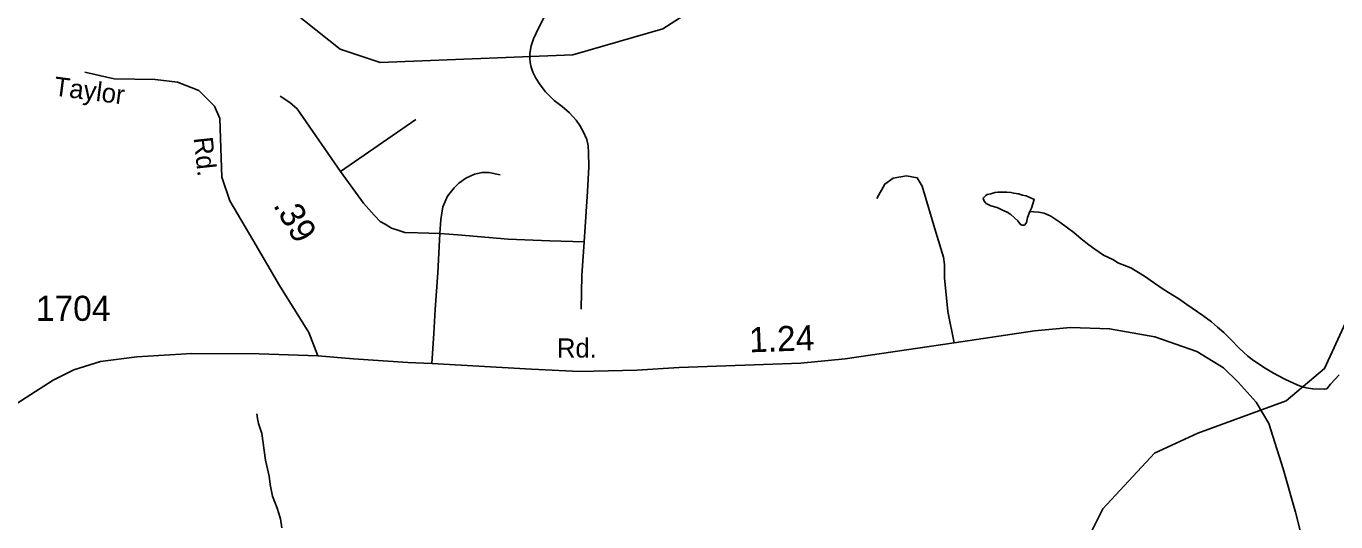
# Model space of a CAD drawing. Extents: x 2126262 to 2293712, y 749403 to 919119.
# Drawn here: x 2198409 to 2204929, y 824620 to 827089 of the extents above; entities that cross this region are included whole.
import ezdxf

# ---------------------------------------------------------------- set-up
doc = ezdxf.new("R2010")
doc.units = 0
for name, color, linetype in [('Exist Hydrographic Creek Single Shore', 7, 'Continuous'), ('Exist Hydrographic Misc Water Feature', 7, 'Continuous'), ('Exist Road Non-System Type 51', 7, 'Continuous'), ('Exist Road Secondary Mileage Hundredths English Label', 7, 'Continuous'), ('Exist Road Secondary Type 41 Attributed', 7, 'Continuous'), ('Exist Road Secondary Type 51 Attributed', 7, 'Continuous'), ('Exist Road Secondary Type 51 Label', 7, 'Continuous'), ('Exist Road Secondary Type 51 Number Label', 7, 'Continuous')]:
    doc.layers.add(name, color=color, linetype=linetype)

msp = doc.modelspace()

# ---------------------------------------------------------------- linework, layer by layer
at = {"layer": 'Exist Hydrographic Creek Single Shore'}
for points in [[(2202946.4, 827975), (2202938.4, 827958.9), (2202497.6, 827797.4), (2202000.5, 827479.6), (2201785.6, 827208.5), (2201578.5, 827074.9), (2201129.5, 826946.5), (2200171.4, 826907.2), (2199971.5, 826973.7), (2199552.6, 827310.4), (2198855.4, 828013.7), (2198755.6, 828081.3)], [(2201418.6, 822518.5), (2201751.6, 822544.4), (2201875.4, 822653.4), (2202058.6, 822712), (2202264.6, 822957), (2202429.5, 823248.8), (2202784.4, 823641.7), (2202983.5, 823785.2), (2203324.5, 823961.9), (2203604.4, 824356.3), (2203768.5, 824684.2), (2204025.6, 824961), (2204241.5, 825061.6), (2204681.6, 825223), (2204872.5, 825383.1), (2205052.5, 825776.3), (2205350.5, 826134.3), (2205574.6, 826254.3), (2205857.6, 826281.3), (2206266.6, 826167.9)]]:
    msp.add_lwpolyline(points, dxfattribs=at)
at = {"layer": 'Exist Hydrographic Misc Water Feature'}
for points in [[(2203406, 826165.3), (2203394.3, 826135.2), (2203388.4, 826111.2), (2203380.6, 826099.2), (2203374.7, 826097.1), (2203366.7, 826097), (2203358.7, 826101), (2203346.4, 826118.9), (2203310.1, 826150.6), (2203292, 826162.5), (2203270.1, 826172.4), (2203242.2, 826186.2), (2203211.8, 826194), (2203197.9, 826199.9), (2203187.9, 826205.8), (2203177.8, 826217.7), (2203175.8, 826221.7), (2203173.5, 826229.7), (2203175.5, 826233.7), (2203177.6, 826237.7), (2203185.6, 826245.8), (2203193.6, 826249.8), (2203211.6, 826253.9), (2203231.5, 826260.1), (2203245.3, 826262.2), (2203265.4, 826262.3), (2203291.4, 826262.5), (2203311.3, 826260.6), (2203325.4, 826256.7), (2203349.6, 826252.9), (2203369.5, 826247.1), (2203387.6, 826243.2), (2203405.6, 826235.3), (2203419.6, 826229.4), (2203427.6, 826225.4), (2203413.8, 826181.3), (2203406, 826165.3)], [(2203406, 826165.3), (2203426.1, 826163.5), (2203448.1, 826161.6), (2203476.2, 826157.8), (2203510.2, 826142), (2203554.3, 826112.3), (2203592.6, 826084.7), (2203624.6, 826060.9), (2203660.9, 826029.1), (2203699, 825999.4), (2203729.4, 825977.6), (2203771.4, 825947.9), (2203821.7, 825924.3), (2203843.6, 825910.4), (2203907.8, 825884.8), (2203976.1, 825843.4), (2204020.4, 825811.7), (2204074.7, 825776.1), (2204146.9, 825730.6), (2204187.1, 825702.9), (2204267.5, 825647.5), (2204309.7, 825615.7), (2204339.8, 825590), (2204371.8, 825562.2), (2204408.1, 825526.5), (2204446.3, 825486.7), (2204490.5, 825445.1), (2204518.8, 825423.3), (2204577.1, 825385.6), (2204619.3, 825360), (2204675.3, 825330.3), (2204721.6, 825308.7), (2204747.7, 825296.9), (2204781.5, 825287.1), (2204813.5, 825281.4), (2204871.5, 825279.7), (2204883.6, 825281.8)], [(2204883.6, 825281.8), (2204901.7, 825306), (2204925.3, 825330.1), (2204945.1, 825352.2)], [(2199556.4, 825157), (2199560.7, 825135), (2199564.6, 825109.1), (2199581.2, 825059.2), (2199599.8, 824927.4), (2199604.2, 824905.4), (2199618.3, 824847.5), (2199622.8, 824805.6), (2199635.1, 824747.7), (2199657.7, 824687.8), (2199673.9, 824633.9), (2199682.1, 824590)]]:
    msp.add_lwpolyline(points, dxfattribs=at)
at = {"layer": 'Exist Road Non-System Type 51'}
msp.add_line((2199973.7, 826365.5), (2200347.8, 826624.2), dxfattribs=at)
for points in [[(2201185.8, 826013.7), (2201203, 826265.5), (2201210.3, 826387.2), (2201208.8, 826460.1), (2201206.7, 826493), (2201199.4, 826524.4), (2201181.6, 826563.6), (2201165.4, 826594.1), (2201146.6, 826620.2), (2201113.7, 826656.3), (2201076.6, 826689.2), (2201037.4, 826719), (2200994.6, 826760.8), (2200967.9, 826796.6), (2200946, 826829), (2200930.3, 826859.3), (2200922, 826884.9), (2200917.2, 826908.4), (2200916.2, 826927.2), (2200916.2, 826952.8), (2200923, 826990.4), (2200934.5, 827025.9), (2200958.5, 827078.2), (2201028, 827212.2)], [(2199973.7, 826365.5), (2199758.4, 826676.9), (2199720.8, 826709.3), (2199672.8, 826739.6)], [(2200467.9, 826055.5), (2200358.2, 826059.4), (2200293.4, 826061.5), (2200259, 826073), (2200227.6, 826082.4), (2200195.2, 826102.2), (2200170.1, 826115.8), (2200140.9, 826147.2), (2200088.6, 826207.8), (2199973.7, 826365.5)], [(2200467.9, 826055.5), (2200473.2, 826125.2), (2200482.6, 826189), (2200505.6, 826242.2), (2200540, 826283), (2200563, 826306), (2200597.5, 826332.1), (2200640.3, 826352), (2200678, 826360.3), (2200712.4, 826360.3), (2200767.8, 826348.8)], [(2203028.8, 825510.9), (2202997.3, 825667.3), (2202980.6, 825834.9), (2202980.6, 825901.9), (2202975.7, 825937.5), (2202938, 826063.2), (2202869.6, 826292.5), (2202844.5, 826332.9), (2202791.5, 826342.7), (2202724.5, 826331.6), (2202682.7, 826302.2), (2202643.6, 826231)], [(2200428.2, 825407.6), (2200438.2, 825557), (2200444.9, 825677.7), (2200457.5, 825859.8), (2200467.9, 826055.5)], [(2200467.9, 826055.5), (2200558.3, 826049.7), (2200808.6, 826027.8), (2201014.9, 826018.9), (2201185.8, 826013.7)], [(2201185.8, 826013.7), (2201174.8, 825846), (2201171.2, 825678.3)]]:
    msp.add_lwpolyline(points, dxfattribs=at)
at = {"layer": 'Exist Road Secondary Type 41 Attributed'}
msp.add_lwpolyline([(2199861.1, 825447.3), (2199815.2, 825563.1), (2199670.1, 825797.7), (2199536.2, 826023.9), (2199422.1, 826218.6), (2199383, 826335.9), (2199377.4, 826481.1), (2199371.8, 826628.2), (2199346.7, 826689.7), (2199268.6, 826767.9), (2199162.6, 826809.7), (2199051, 826823.7), (2198847.3, 826826.5), (2198700.3, 826859.8)], dxfattribs=at)
at = {"layer": 'Exist Road Secondary Type 51 Attributed'}
for points in [[(2199861.1, 825447.3), (2200037.6, 825431.3), (2200309.1, 825413.9), (2200428.2, 825407.6), (2200923.5, 825379.6), (2201162.8, 825369.1), (2201448.8, 825374.7), (2201659.4, 825388.7), (2202265.6, 825410.3), (2202485.4, 825432), (2203028.8, 825510.9), (2203429.2, 825570.9), (2203608.4, 825587), (2203802.4, 825581.4), (2204028.4, 825540.9), (2204237.6, 825468.3), (2204370.2, 825387.3), (2204442, 825315.4), (2204532.7, 825216.2), (2204595.5, 825108.7), (2204667.3, 824883.2), (2204728.7, 824668.2), (2204852.2, 824171.8), (2204943.6, 823827.6)], [(2195545.3, 825523.4), (2195640.2, 825443.8), (2195741.3, 825355.2), (2195808.3, 825299.3), (2196084.5, 825149.9), (2196637.7, 824828.1), (2196768.8, 824763.8), (2196876.3, 824720.5), (2197047.2, 824684.9), (2197216, 824671), (2197368, 824673.8), (2197520.1, 824705.9), (2197706.4, 824786.2), (2197988.2, 824967.7), (2198408.8, 825239.3), (2198542.7, 825325.8), (2198646, 825376.1), (2198777.8, 825418.7), (2198959.2, 825441), (2199232.6, 825457.8), (2199568.2, 825457.1), (2199861.1, 825447.3)]]:
    msp.add_lwpolyline(points, dxfattribs=at)

# ---------------------------------------------------------------- texts
at = {"layer": 'Exist Road Secondary Mileage Hundredths English Label'}
for s, rotation, p in [('.39', 300.62924, (2199635.6, 826197.6)), ('1.24', 2.04472, (2202009.4, 825463.7))]:
    msp.add_text(s, height=125, rotation=rotation, dxfattribs=at).set_placement(p)
at = {"layer": 'Exist Road Secondary Type 51 Label'}
for s, rotation, p in [('Taylor', 352.66883, (2198542.2, 826743.7)), ('Rd.', 276.20676, (2199241.9, 826532.4)), ('Rd.', 359.93317, (2201051.3, 825438.2))]:
    msp.add_text(s, height=95, rotation=rotation, dxfattribs=at).set_placement(p)
at = {"layer": 'Exist Road Secondary Type 51 Number Label'}
msp.add_text('1704', height=125, dxfattribs=at).set_placement((2198456.4, 825620.8))

doc.saveas('drawing.dxf')
